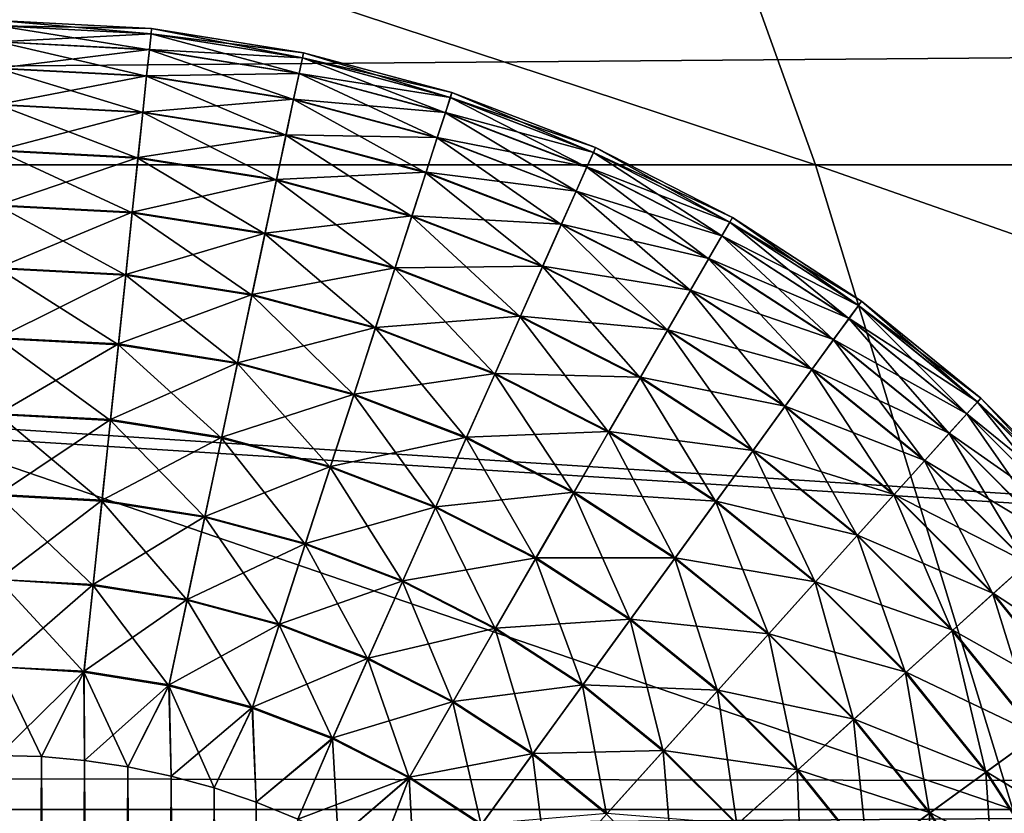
# Model space of a CAD drawing. Header units: metres. Extents: x -24 to 236, y -24 to 24.
# Tile 303 of 316: x 215.548 to 216.219, y 2.711 to 3.251. Entities that reach past the tile are written whole.
import ezdxf

# ---------------------------------------------------------------- set-up
doc = ezdxf.new("R2010")
doc.units = ezdxf.units.M
doc.layers.add('solid_10392024', color=7, linetype='CONTINUOUS')

msp = doc.modelspace()

# ---------------------------------------------------------------- linework, layer by layer
at = {"layer": 'solid_10392024'}
for points in [[(219.492065, 3.251203, 259.385284), (212.14209, 3.191444, 288.769714), (212.306595, 3.607058, 288.810944)], [(216.090012, 3.15177, 325.91568), (215.935654, 3.581986, 325.836212), (214.788452, 3.58199, 328.013)], [(214.941391, 3.151773, 328.095154), (216.090012, 3.15177, 325.91568), (214.788452, 3.58199, 328.013)], [(217.204834, 3.151773, 323.708282), (217.049133, 3.581991, 323.6315), (215.935654, 3.581986, 325.836212)], [(216.090012, 3.15177, 325.91568), (217.204834, 3.151773, 323.708282), (215.935654, 3.581986, 325.836212)], [(219.492065, 3.251203, 259.385284), (219.313278, 2.728342, 259.340698), (212.14209, 3.191444, 288.769714)], [(215.638138, 3.244522, 44.450001), (215.5336, 3.25, 33.450001), (215.5336, 3.25, 44.450001)], [(215.638138, 3.244522, 44.450001), (215.638138, 3.244522, 33.450001), (215.5336, 3.25, 33.450001)], [(215.5336, 3.246434, 33.390392), (215.5336, 3.25, 33.450001), (215.638138, 3.244522, 33.450001)], [(215.637756, 3.240896, 44.510269), (215.638138, 3.244522, 44.450001), (215.5336, 3.25, 44.450001)], [(215.637756, 3.240896, 44.510269), (215.5336, 3.25, 44.450001), (215.5336, 3.246354, 44.510269)], [(215.5336, 3.246434, 33.390392), (215.638138, 3.244522, 33.450001), (215.637756, 3.240976, 33.390392)], [(215.5336, 3.246434, 33.390392), (215.637756, 3.240976, 33.390392), (215.5336, 3.235615, 33.330929)], [(215.636612, 3.230058, 44.569717), (215.5336, 3.246354, 44.510269), (215.5336, 3.235456, 44.569717)], [(215.637756, 3.240896, 44.510269), (215.5336, 3.246354, 44.510269), (215.636612, 3.230058, 44.569717)], [(215.637756, 3.240976, 33.390392), (215.638138, 3.244522, 33.450001), (215.741516, 3.228148, 33.450001)], [(215.740753, 3.224582, 44.510269), (215.638138, 3.244522, 44.450001), (215.637756, 3.240896, 44.510269)], [(215.741516, 3.228148, 44.450001), (215.741516, 3.228148, 33.450001), (215.638138, 3.244522, 33.450001)], [(215.638138, 3.244522, 44.450001), (215.741516, 3.228148, 44.450001), (215.638138, 3.244522, 33.450001)], [(215.740753, 3.224582, 44.510269), (215.741516, 3.228148, 44.450001), (215.638138, 3.244522, 44.450001)], [(215.637756, 3.240976, 33.390392), (215.636627, 3.230216, 33.330929), (215.5336, 3.235615, 33.330929)], [(215.637756, 3.240896, 44.510269), (215.636612, 3.230058, 44.569717), (215.738495, 3.213922, 44.569717)], [(215.637756, 3.240976, 33.390392), (215.740768, 3.22466, 33.390392), (215.636627, 3.230216, 33.330929)], [(215.637756, 3.240976, 33.390392), (215.741516, 3.228148, 33.450001), (215.740768, 3.22466, 33.390392)], [(215.740753, 3.224582, 44.510269), (215.637756, 3.240896, 44.510269), (215.738495, 3.213922, 44.569717)], [(215.5336, 3.235615, 33.330929), (215.636627, 3.230216, 33.330929), (215.5336, 3.217701, 33.273205)], [(215.634735, 3.212165, 44.627415), (215.5336, 3.235456, 44.569717), (215.5336, 3.217465, 44.627415)], [(215.636612, 3.230058, 44.569717), (215.5336, 3.235456, 44.569717), (215.634735, 3.212165, 44.627415)], [(215.636627, 3.230216, 33.330929), (215.63475, 3.212399, 33.273205), (215.5336, 3.217701, 33.273205)], [(215.636612, 3.230058, 44.569717), (215.634735, 3.212165, 44.627415), (215.734756, 3.196324, 44.627415)], [(215.636627, 3.230216, 33.330929), (215.738525, 3.214077, 33.330929), (215.63475, 3.212399, 33.273205)], [(215.738495, 3.213922, 44.569717), (215.636612, 3.230058, 44.569717), (215.734756, 3.196324, 44.627415)], [(215.740768, 3.22466, 33.390392), (215.738525, 3.214077, 33.330929), (215.636627, 3.230216, 33.330929)], [(215.740753, 3.224582, 44.510269), (215.738495, 3.213922, 44.569717), (215.83812, 3.187225, 44.569717)], [(215.740768, 3.22466, 33.390392), (215.841522, 3.197665, 33.390392), (215.738525, 3.214077, 33.330929)], [(215.841492, 3.197589, 44.510269), (215.741516, 3.228148, 44.450001), (215.740753, 3.224582, 44.510269)], [(215.841492, 3.197589, 44.510269), (215.740753, 3.224582, 44.510269), (215.83812, 3.187225, 44.569717)], [(215.740768, 3.22466, 33.390392), (215.741516, 3.228148, 33.450001), (215.842621, 3.201056, 33.450001)], [(215.740768, 3.22466, 33.390392), (215.842621, 3.201056, 33.450001), (215.841522, 3.197665, 33.390392)], [(215.842621, 3.201056, 44.450001), (215.842621, 3.201056, 33.450001), (215.741516, 3.228148, 33.450001)], [(215.741516, 3.228148, 44.450001), (215.842621, 3.201056, 44.450001), (215.741516, 3.228148, 33.450001)], [(215.841492, 3.197589, 44.510269), (215.842621, 3.201056, 44.450001), (215.741516, 3.228148, 44.450001)], [(215.5336, 3.217701, 33.273205), (215.63475, 3.212399, 33.273205), (215.5336, 3.192952, 33.218067)], [(215.632141, 3.18748, 44.682522), (215.5336, 3.217465, 44.627415), (215.5336, 3.192644, 44.682522)], [(215.634735, 3.212165, 44.627415), (215.5336, 3.217465, 44.627415), (215.632141, 3.18748, 44.682522)], [(215.63475, 3.212399, 33.273205), (215.632172, 3.187787, 33.218067), (215.5336, 3.192952, 33.218067)], [(215.634735, 3.212165, 44.627415), (215.632141, 3.18748, 44.682522), (215.729584, 3.172045, 44.682522)], [(215.63475, 3.212399, 33.273205), (215.734802, 3.196554, 33.273205), (215.632172, 3.187787, 33.218067)], [(215.734756, 3.196324, 44.627415), (215.634735, 3.212165, 44.627415), (215.729584, 3.172045, 44.682522)], [(215.738525, 3.214077, 33.330929), (215.734802, 3.196554, 33.273205), (215.63475, 3.212399, 33.273205)], [(215.738495, 3.213922, 44.569717), (215.734756, 3.196324, 44.627415), (215.832565, 3.170114, 44.627415)], [(215.738525, 3.214077, 33.330929), (215.838181, 3.187376, 33.330929), (215.734802, 3.196554, 33.273205)], [(215.83812, 3.187225, 44.569717), (215.738495, 3.213922, 44.569717), (215.832565, 3.170114, 44.627415)], [(215.841522, 3.197665, 33.390392), (215.838181, 3.187376, 33.330929), (215.738525, 3.214077, 33.330929)], [(215.841492, 3.197589, 44.510269), (215.83812, 3.187225, 44.569717), (215.934418, 3.150259, 44.569717)], [(215.841522, 3.197665, 33.390392), (215.938889, 3.160288, 33.390392), (215.838181, 3.187376, 33.330929)], [(215.938858, 3.160215, 44.510269), (215.842621, 3.201056, 44.450001), (215.841492, 3.197589, 44.510269)], [(215.938858, 3.160215, 44.510269), (215.841492, 3.197589, 44.510269), (215.934418, 3.150259, 44.569717)], [(215.841522, 3.197665, 33.390392), (215.842621, 3.201056, 33.450001), (215.940338, 3.163545, 33.450001)], [(215.841522, 3.197665, 33.390392), (215.940338, 3.163545, 33.450001), (215.938889, 3.160288, 33.390392)], [(215.940338, 3.163545, 44.450001), (215.940338, 3.163545, 33.450001), (215.842621, 3.201056, 33.450001)], [(215.842621, 3.201056, 44.450001), (215.940338, 3.163545, 44.450001), (215.842621, 3.201056, 33.450001)], [(215.938858, 3.160215, 44.510269), (215.940338, 3.163545, 44.450001), (215.842621, 3.201056, 44.450001)], [(219.313278, 2.728342, 259.340698), (212.136932, 3.177371, 288.768402), (212.14209, 3.191444, 288.769714)], [(215.5336, 3.192952, 33.218067), (215.632172, 3.187787, 33.218067), (215.5336, 3.161732, 33.166317)], [(215.62886, 3.156362, 44.73423), (215.5336, 3.192644, 44.682522), (215.5336, 3.161355, 44.73423)], [(215.632141, 3.18748, 44.682522), (215.5336, 3.192644, 44.682522), (215.62886, 3.156362, 44.73423)], [(215.734802, 3.196554, 33.273205), (215.72966, 3.172347, 33.218067), (215.632172, 3.187787, 33.218067)], [(215.734756, 3.196324, 44.627415), (215.729584, 3.172045, 44.682522), (215.82489, 3.146508, 44.682522)], [(215.734802, 3.196554, 33.273205), (215.832642, 3.170338, 33.273205), (215.72966, 3.172347, 33.218067)], [(215.832565, 3.170114, 44.627415), (215.734756, 3.196324, 44.627415), (215.82489, 3.146508, 44.682522)], [(215.838181, 3.187376, 33.330929), (215.832642, 3.170338, 33.273205), (215.734802, 3.196554, 33.273205)], [(215.632172, 3.187787, 33.218067), (215.628906, 3.156738, 33.166317), (215.5336, 3.161732, 33.166317)], [(215.632141, 3.18748, 44.682522), (215.62886, 3.156362, 44.73423), (215.723083, 3.141439, 44.73423)], [(215.632172, 3.187787, 33.218067), (215.72966, 3.172347, 33.218067), (215.628906, 3.156738, 33.166317)], [(215.729584, 3.172045, 44.682522), (215.632141, 3.18748, 44.682522), (215.723083, 3.141439, 44.73423)], [(215.83812, 3.187225, 44.569717), (215.832565, 3.170114, 44.627415), (215.927109, 3.133823, 44.627415)], [(215.838181, 3.187376, 33.330929), (215.934494, 3.150404, 33.330929), (215.832642, 3.170338, 33.273205)], [(215.934418, 3.150259, 44.569717), (215.83812, 3.187225, 44.569717), (215.927109, 3.133823, 44.627415)], [(215.938889, 3.160288, 33.390392), (215.934494, 3.150404, 33.330929), (215.838181, 3.187376, 33.330929)], [(219.313278, 2.728342, 259.340698), (211.988953, 2.739241, 288.731323), (212.136932, 3.177371, 288.768402)], [(215.72966, 3.172347, 33.218067), (215.72316, 3.141809, 33.166317), (215.628906, 3.156738, 33.166317)], [(215.729584, 3.172045, 44.682522), (215.723083, 3.141439, 44.73423), (215.815231, 3.11675, 44.73423)], [(215.72966, 3.172347, 33.218067), (215.824997, 3.146801, 33.218067), (215.72316, 3.141809, 33.166317)], [(215.82489, 3.146508, 44.682522), (215.729584, 3.172045, 44.682522), (215.815231, 3.11675, 44.73423)], [(215.832642, 3.170338, 33.273205), (215.824997, 3.146801, 33.218067), (215.72966, 3.172347, 33.218067)], [(215.832642, 3.170338, 33.273205), (215.9272, 3.134038, 33.273205), (215.824997, 3.146801, 33.218067)], [(215.934494, 3.150404, 33.330929), (215.9272, 3.134038, 33.273205), (215.832642, 3.170338, 33.273205)], [(215.832565, 3.170114, 44.627415), (215.82489, 3.146508, 44.682522), (215.917007, 3.111148, 44.682522)], [(215.927109, 3.133823, 44.627415), (215.832565, 3.170114, 44.627415), (215.917007, 3.111148, 44.682522)], [(215.5336, 3.161732, 33.166317), (215.628906, 3.156738, 33.166317), (215.5336, 3.124496, 33.11871)], [(215.624969, 3.119267, 44.781788), (215.5336, 3.161355, 44.73423), (215.5336, 3.124055, 44.781788)], [(215.62886, 3.156362, 44.73423), (215.5336, 3.161355, 44.73423), (215.624969, 3.119267, 44.781788)], [(215.938858, 3.160215, 44.510269), (215.934418, 3.150259, 44.569717), (216.026337, 3.10343, 44.569717)], [(215.938889, 3.160288, 33.390392), (216.031815, 3.112937, 33.390392), (215.934494, 3.150404, 33.330929)], [(216.031784, 3.112868, 44.510269), (215.940338, 3.163545, 44.450001), (215.938858, 3.160215, 44.510269)], [(216.031784, 3.112868, 44.510269), (215.938858, 3.160215, 44.510269), (216.026337, 3.10343, 44.569717)], [(215.938889, 3.160288, 33.390392), (215.940338, 3.163545, 33.450001), (216.0336, 3.116025, 33.450001)], [(215.938889, 3.160288, 33.390392), (216.0336, 3.116025, 33.450001), (216.031815, 3.112937, 33.390392)], [(216.0336, 3.116025, 44.450001), (216.0336, 3.116025, 33.450001), (215.940338, 3.163545, 33.450001)], [(215.940338, 3.163545, 44.450001), (216.0336, 3.116025, 44.450001), (215.940338, 3.163545, 33.450001)], [(216.031784, 3.112868, 44.510269), (216.0336, 3.116025, 44.450001), (215.940338, 3.163545, 44.450001)], [(216.224442, 2.713179, 325.984894), (216.090012, 3.15177, 325.91568), (214.941391, 3.151773, 328.095154)], [(215.074615, 2.713182, 328.166687), (216.224442, 2.713179, 325.984894), (214.941391, 3.151773, 328.095154)], [(215.628906, 3.156738, 33.166317), (215.625015, 3.119705, 33.11871), (215.5336, 3.124496, 33.11871)], [(215.62886, 3.156362, 44.73423), (215.624969, 3.119267, 44.781788), (215.715332, 3.104955, 44.781788)], [(215.628906, 3.156738, 33.166317), (215.72316, 3.141809, 33.166317), (215.625015, 3.119705, 33.11871)], [(215.723083, 3.141439, 44.73423), (215.62886, 3.156362, 44.73423), (215.715332, 3.104955, 44.781788)], [(215.934418, 3.150259, 44.569717), (215.927109, 3.133823, 44.627415), (216.017334, 3.087849, 44.627415)], [(215.934494, 3.150404, 33.330929), (216.026413, 3.103568, 33.330929), (215.9272, 3.134038, 33.273205)], [(216.026337, 3.10343, 44.569717), (215.934418, 3.150259, 44.569717), (216.017334, 3.087849, 44.627415)], [(216.031815, 3.112937, 33.390392), (216.026413, 3.103568, 33.330929), (215.934494, 3.150404, 33.330929)], [(217.340454, 2.713182, 323.775146), (217.204834, 3.151773, 323.708282), (216.090012, 3.15177, 325.91568)], [(216.224442, 2.713179, 325.984894), (217.340454, 2.713182, 323.775146), (216.090012, 3.15177, 325.91568)], [(215.824997, 3.146801, 33.218067), (215.815338, 3.117109, 33.166317), (215.72316, 3.141809, 33.166317)], [(215.82489, 3.146508, 44.682522), (215.815231, 3.11675, 44.73423), (215.904282, 3.082564, 44.73423)], [(215.824997, 3.146801, 33.218067), (215.91713, 3.11143, 33.218067), (215.815338, 3.117109, 33.166317)], [(215.917007, 3.111148, 44.682522), (215.82489, 3.146508, 44.682522), (215.904282, 3.082564, 44.73423)], [(215.9272, 3.134038, 33.273205), (215.91713, 3.11143, 33.218067), (215.824997, 3.146801, 33.218067)], [(215.72316, 3.141809, 33.166317), (215.715424, 3.105386, 33.11871), (215.625015, 3.119705, 33.11871)], [(215.723083, 3.141439, 44.73423), (215.715332, 3.104955, 44.781788), (215.803696, 3.081276, 44.781788)], [(215.72316, 3.141809, 33.166317), (215.815338, 3.117109, 33.166317), (215.715424, 3.105386, 33.11871)], [(215.815231, 3.11675, 44.73423), (215.723083, 3.141439, 44.73423), (215.803696, 3.081276, 44.781788)], [(215.927109, 3.133823, 44.627415), (215.917007, 3.111148, 44.682522), (216.004929, 3.066353, 44.682522)], [(215.9272, 3.134038, 33.273205), (216.017456, 3.088053, 33.273205), (215.91713, 3.11143, 33.218067)], [(216.017334, 3.087849, 44.627415), (215.927109, 3.133823, 44.627415), (216.004929, 3.066353, 44.682522)], [(216.026413, 3.103568, 33.330929), (216.017456, 3.088053, 33.273205), (215.9272, 3.134038, 33.273205)], [(215.5336, 3.124496, 33.11871), (215.625015, 3.119705, 33.11871), (215.5336, 3.081787, 33.075947)], [(215.620499, 3.076736, 44.824497), (215.5336, 3.124055, 44.781788), (215.5336, 3.08129, 44.824497)], [(215.624969, 3.119267, 44.781788), (215.5336, 3.124055, 44.781788), (215.620499, 3.076736, 44.824497)], [(215.625015, 3.119705, 33.11871), (215.620544, 3.077231, 33.075947), (215.5336, 3.081787, 33.075947)], [(215.624969, 3.119267, 44.781788), (215.620499, 3.076736, 44.824497), (215.706436, 3.063124, 44.824497)], [(215.625015, 3.119705, 33.11871), (215.715424, 3.105386, 33.11871), (215.620544, 3.077231, 33.075947)], [(215.715332, 3.104955, 44.781788), (215.624969, 3.119267, 44.781788), (215.706436, 3.063124, 44.824497)], [(215.815338, 3.117109, 33.166317), (215.803833, 3.081695, 33.11871), (215.715424, 3.105386, 33.11871)], [(215.815231, 3.11675, 44.73423), (215.803696, 3.081276, 44.781788), (215.889114, 3.048489, 44.781788)], [(215.815338, 3.117109, 33.166317), (215.904434, 3.082909, 33.166317), (215.803833, 3.081695, 33.11871)], [(215.904282, 3.082564, 44.73423), (215.815231, 3.11675, 44.73423), (215.889114, 3.048489, 44.781788)], [(215.91713, 3.11143, 33.218067), (215.904434, 3.082909, 33.166317), (215.815338, 3.117109, 33.166317)], [(215.917007, 3.111148, 44.682522), (215.904282, 3.082564, 44.73423), (215.989273, 3.039256, 44.73423)], [(215.91713, 3.11143, 33.218067), (216.005081, 3.066621, 33.218067), (215.904434, 3.082909, 33.166317)], [(216.004929, 3.066353, 44.682522), (215.917007, 3.111148, 44.682522), (215.989273, 3.039256, 44.73423)], [(216.017456, 3.088053, 33.273205), (216.005081, 3.066621, 33.218067), (215.91713, 3.11143, 33.218067)], [(216.031784, 3.112868, 44.510269), (216.026337, 3.10343, 44.569717), (216.112839, 3.047251, 44.569717)], [(216.031815, 3.112937, 33.390392), (216.119293, 3.056132, 33.390392), (216.026413, 3.103568, 33.330929)], [(216.119247, 3.056068, 44.510269), (216.0336, 3.116025, 44.450001), (216.031784, 3.112868, 44.510269)], [(216.119247, 3.056068, 44.510269), (216.031784, 3.112868, 44.510269), (216.112839, 3.047251, 44.569717)], [(216.031815, 3.112937, 33.390392), (216.0336, 3.116025, 33.450001), (216.121384, 3.059017, 33.450001)], [(216.031815, 3.112937, 33.390392), (216.121384, 3.059017, 33.450001), (216.119293, 3.056132, 33.390392)], [(216.121384, 3.059017, 44.450001), (216.121384, 3.059017, 33.450001), (216.0336, 3.116025, 33.450001)], [(216.0336, 3.116025, 44.450001), (216.121384, 3.059017, 44.450001), (216.0336, 3.116025, 33.450001)], [(216.119247, 3.056068, 44.510269), (216.121384, 3.059017, 44.450001), (216.0336, 3.116025, 44.450001)], [(215.715424, 3.105386, 33.11871), (215.706543, 3.063611, 33.075947), (215.620544, 3.077231, 33.075947)], [(215.715332, 3.104955, 44.781788), (215.706436, 3.063124, 44.824497), (215.790482, 3.040604, 44.824497)], [(215.715424, 3.105386, 33.11871), (215.803833, 3.081695, 33.11871), (215.706543, 3.063611, 33.075947)], [(215.803696, 3.081276, 44.781788), (215.715332, 3.104955, 44.781788), (215.790482, 3.040604, 44.824497)], [(216.026337, 3.10343, 44.569717), (216.017334, 3.087849, 44.627415), (216.102264, 3.032696, 44.627415)], [(216.026413, 3.103568, 33.330929), (216.11293, 3.047379, 33.330929), (216.017456, 3.088053, 33.273205)], [(216.112839, 3.047251, 44.569717), (216.026337, 3.10343, 44.569717), (216.102264, 3.032696, 44.627415)], [(216.119293, 3.056132, 33.390392), (216.11293, 3.047379, 33.330929), (216.026413, 3.103568, 33.330929)], [(216.017334, 3.087849, 44.627415), (216.004929, 3.066353, 44.682522), (216.087677, 3.012615, 44.682522)], [(216.017456, 3.088053, 33.273205), (216.102402, 3.032886, 33.273205), (216.005081, 3.066621, 33.218067)], [(216.102264, 3.032696, 44.627415), (216.017334, 3.087849, 44.627415), (216.087677, 3.012615, 44.682522)], [(216.11293, 3.047379, 33.330929), (216.102402, 3.032886, 33.273205), (216.017456, 3.088053, 33.273205)], [(215.5336, 3.081787, 33.075947), (215.620544, 3.077231, 33.075947), (215.5336, 3.034231, 33.038647)], [(215.615524, 3.029391, 44.861732), (215.5336, 3.08129, 44.824497), (215.5336, 3.033684, 44.861732)], [(215.620499, 3.076736, 44.824497), (215.5336, 3.08129, 44.824497), (215.615524, 3.029391, 44.861732)], [(215.620544, 3.077231, 33.075947), (215.61557, 3.029935, 33.038647), (215.5336, 3.034231, 33.038647)], [(215.620499, 3.076736, 44.824497), (215.615524, 3.029391, 44.861732), (215.696533, 3.016559, 44.861732)], [(215.620544, 3.077231, 33.075947), (215.706543, 3.063611, 33.075947), (215.61557, 3.029935, 33.038647)], [(215.706436, 3.063124, 44.824497), (215.620499, 3.076736, 44.824497), (215.696533, 3.016559, 44.861732)], [(215.803833, 3.081695, 33.11871), (215.790634, 3.041077, 33.075947), (215.706543, 3.063611, 33.075947)], [(215.803696, 3.081276, 44.781788), (215.790482, 3.040604, 44.824497), (215.871719, 3.009421, 44.824497)], [(215.803833, 3.081695, 33.11871), (215.889297, 3.048892, 33.11871), (215.790634, 3.041077, 33.075947)], [(215.889114, 3.048489, 44.781788), (215.803696, 3.081276, 44.781788), (215.871719, 3.009421, 44.824497)], [(215.904434, 3.082909, 33.166317), (215.889297, 3.048892, 33.11871), (215.803833, 3.081695, 33.11871)], [(215.904282, 3.082564, 44.73423), (215.889114, 3.048489, 44.781788), (215.970627, 3.006954, 44.781788)], [(215.904434, 3.082909, 33.166317), (215.989471, 3.039583, 33.166317), (215.889297, 3.048892, 33.11871)], [(215.989273, 3.039256, 44.73423), (215.904282, 3.082564, 44.73423), (215.970627, 3.006954, 44.781788)], [(216.005081, 3.066621, 33.218067), (215.989471, 3.039583, 33.166317), (215.904434, 3.082909, 33.166317)], [(215.706543, 3.063611, 33.075947), (215.696655, 3.017094, 33.038647), (215.61557, 3.029935, 33.038647)], [(215.706436, 3.063124, 44.824497), (215.696533, 3.016559, 44.861732), (215.775772, 2.995328, 44.861732)], [(215.706543, 3.063611, 33.075947), (215.790634, 3.041077, 33.075947), (215.696655, 3.017094, 33.038647)], [(215.790482, 3.040604, 44.824497), (215.706436, 3.063124, 44.824497), (215.775772, 2.995328, 44.861732)], [(216.004929, 3.066353, 44.682522), (215.989273, 3.039256, 44.73423), (216.06929, 2.987301, 44.73423)], [(216.005081, 3.066621, 33.218067), (216.08786, 3.012865, 33.218067), (215.989471, 3.039583, 33.166317)], [(216.087677, 3.012615, 44.682522), (216.004929, 3.066353, 44.682522), (216.06929, 2.987301, 44.73423)], [(216.102402, 3.032886, 33.273205), (216.08786, 3.012865, 33.218067), (216.005081, 3.066621, 33.218067)], [(216.200287, 2.990436, 44.510269), (216.121384, 3.059017, 44.450001), (216.119247, 3.056068, 44.510269)], [(216.119293, 3.056132, 33.390392), (216.121384, 3.059017, 33.450001), (216.202728, 2.993145, 33.450001)], [(216.202728, 2.993145, 44.450001), (216.202728, 2.993145, 33.450001), (216.121384, 3.059017, 33.450001)], [(216.121384, 3.059017, 44.450001), (216.202728, 2.993145, 44.450001), (216.121384, 3.059017, 33.450001)], [(216.200287, 2.990436, 44.510269), (216.202728, 2.993145, 44.450001), (216.121384, 3.059017, 44.450001)], [(216.119247, 3.056068, 44.510269), (216.112839, 3.047251, 44.569717), (216.193008, 2.982337, 44.569717)], [(216.119293, 3.056132, 33.390392), (216.200348, 2.990495, 33.390392), (216.11293, 3.047379, 33.330929)], [(216.200287, 2.990436, 44.510269), (216.119247, 3.056068, 44.510269), (216.193008, 2.982337, 44.569717)], [(216.119293, 3.056132, 33.390392), (216.202728, 2.993145, 33.450001), (216.200348, 2.990495, 33.390392)], [(215.889297, 3.048892, 33.11871), (215.871918, 3.009876, 33.075947), (215.790634, 3.041077, 33.075947)], [(215.889114, 3.048489, 44.781788), (215.871719, 3.009421, 44.824497), (215.949249, 2.969918, 44.824497)], [(215.889297, 3.048892, 33.11871), (215.970856, 3.007335, 33.11871), (215.871918, 3.009876, 33.075947)], [(215.970627, 3.006954, 44.781788), (215.889114, 3.048489, 44.781788), (215.949249, 2.969918, 44.824497)], [(215.989471, 3.039583, 33.166317), (215.970856, 3.007335, 33.11871), (215.889297, 3.048892, 33.11871)], [(216.112839, 3.047251, 44.569717), (216.102264, 3.032696, 44.627415), (216.180969, 2.968967, 44.627415)], [(216.11293, 3.047379, 33.330929), (216.1931, 2.982455, 33.330929), (216.102402, 3.032886, 33.273205)], [(216.193008, 2.982337, 44.569717), (216.112839, 3.047251, 44.569717), (216.180969, 2.968967, 44.627415)], [(216.200348, 2.990495, 33.390392), (216.1931, 2.982455, 33.330929), (216.11293, 3.047379, 33.330929)], [(215.790634, 3.041077, 33.075947), (215.77594, 2.995848, 33.038647), (215.696655, 3.017094, 33.038647)], [(215.790482, 3.040604, 44.824497), (215.775772, 2.995328, 44.861732), (215.852356, 2.965931, 44.861732)], [(215.790634, 3.041077, 33.075947), (215.871918, 3.009876, 33.075947), (215.77594, 2.995848, 33.038647)], [(215.871719, 3.009421, 44.824497), (215.790482, 3.040604, 44.824497), (215.852356, 2.965931, 44.861732)], [(215.989273, 3.039256, 44.73423), (215.970627, 3.006954, 44.781788), (216.047363, 2.957125, 44.781788)], [(215.989471, 3.039583, 33.166317), (216.069504, 2.987607, 33.166317), (215.970856, 3.007335, 33.11871)], [(216.06929, 2.987301, 44.73423), (215.989273, 3.039256, 44.73423), (216.047363, 2.957125, 44.781788)], [(216.08786, 3.012865, 33.218067), (216.069504, 2.987607, 33.166317), (215.989471, 3.039583, 33.166317)], [(215.5336, 3.034231, 33.038647), (215.61557, 3.029935, 33.038647), (215.5336, 2.982522, 33.007355)], [(215.610107, 2.977924, 44.892952), (215.5336, 3.033684, 44.861732), (215.5336, 2.981934, 44.892952)], [(215.615524, 3.029391, 44.861732), (215.5336, 3.033684, 44.861732), (215.610107, 2.977924, 44.892952)], [(215.61557, 3.029935, 33.038647), (215.610168, 2.978509, 33.007355), (215.5336, 2.982522, 33.007355)], [(215.61557, 3.029935, 33.038647), (215.696655, 3.017094, 33.038647), (215.610168, 2.978509, 33.007355)], [(216.102264, 3.032696, 44.627415), (216.087677, 3.012615, 44.682522), (216.164352, 2.950521, 44.682522)], [(216.102402, 3.032886, 33.273205), (216.181122, 2.969142, 33.273205), (216.08786, 3.012865, 33.218067)], [(216.180969, 2.968967, 44.627415), (216.102264, 3.032696, 44.627415), (216.164352, 2.950521, 44.682522)], [(216.1931, 2.982455, 33.330929), (216.181122, 2.969142, 33.273205), (216.102402, 3.032886, 33.273205)], [(215.615524, 3.029391, 44.861732), (215.610107, 2.977924, 44.892952), (215.685776, 2.965939, 44.892952)], [(215.696533, 3.016559, 44.861732), (215.615524, 3.029391, 44.861732), (215.685776, 2.965939, 44.892952)], [(215.696655, 3.017094, 33.038647), (215.685898, 2.966515, 33.007355), (215.610168, 2.978509, 33.007355)], [(215.696533, 3.016559, 44.861732), (215.685776, 2.965939, 44.892952), (215.759781, 2.94611, 44.892952)], [(215.696655, 3.017094, 33.038647), (215.77594, 2.995848, 33.038647), (215.685898, 2.966515, 33.007355)], [(215.775772, 2.995328, 44.861732), (215.696533, 3.016559, 44.861732), (215.759781, 2.94611, 44.892952)], [(215.871918, 3.009876, 33.075947), (215.852585, 2.966431, 33.038647), (215.77594, 2.995848, 33.038647)], [(215.871918, 3.009876, 33.075947), (215.949493, 2.970349, 33.075947), (215.852585, 2.966431, 33.038647)], [(215.970856, 3.007335, 33.11871), (215.949493, 2.970349, 33.075947), (215.871918, 3.009876, 33.075947)], [(216.087677, 3.012615, 44.682522), (216.06929, 2.987301, 44.73423), (216.143417, 2.927269, 44.73423)], [(216.08786, 3.012865, 33.218067), (216.164566, 2.95075, 33.218067), (216.069504, 2.987607, 33.166317)], [(216.164352, 2.950521, 44.682522), (216.087677, 3.012615, 44.682522), (216.143417, 2.927269, 44.73423)], [(216.181122, 2.969142, 33.273205), (216.164566, 2.95075, 33.218067), (216.08786, 3.012865, 33.218067)], [(215.871719, 3.009421, 44.824497), (215.852356, 2.965931, 44.861732), (215.925446, 2.92869, 44.861732)], [(215.949249, 2.969918, 44.824497), (215.871719, 3.009421, 44.824497), (215.925446, 2.92869, 44.861732)], [(215.970627, 3.006954, 44.781788), (215.949249, 2.969918, 44.824497), (216.022217, 2.922528, 44.824497)], [(215.970856, 3.007335, 33.11871), (216.047623, 2.957482, 33.11871), (215.949493, 2.970349, 33.075947)], [(216.047363, 2.957125, 44.781788), (215.970627, 3.006954, 44.781788), (216.022217, 2.922528, 44.824497)], [(216.069504, 2.987607, 33.166317), (216.047623, 2.957482, 33.11871), (215.970856, 3.007335, 33.11871)], [(215.77594, 2.995848, 33.038647), (215.759964, 2.94667, 33.007355), (215.685898, 2.966515, 33.007355)], [(215.775772, 2.995328, 44.861732), (215.759781, 2.94611, 44.892952), (215.831299, 2.918654, 44.892952)], [(215.77594, 2.995848, 33.038647), (215.852585, 2.966431, 33.038647), (215.759964, 2.94667, 33.007355)], [(215.852356, 2.965931, 44.861732), (215.775772, 2.995328, 44.861732), (215.831299, 2.918654, 44.892952)], [(216.200287, 2.990436, 44.510269), (216.193008, 2.982337, 44.569717), (216.265945, 2.909399, 44.569717)], [(216.200348, 2.990495, 33.390392), (216.274094, 2.916744, 33.390392), (216.1931, 2.982455, 33.330929)], [(216.274033, 2.916691, 44.510269), (216.202728, 2.993145, 44.450001), (216.200287, 2.990436, 44.510269)], [(216.274033, 2.916691, 44.510269), (216.200287, 2.990436, 44.510269), (216.265945, 2.909399, 44.569717)], [(216.200348, 2.990495, 33.390392), (216.202728, 2.993145, 33.450001), (216.276749, 2.919131, 33.450001)], [(216.200348, 2.990495, 33.390392), (216.276749, 2.919131, 33.450001), (216.274094, 2.916744, 33.390392)], [(216.276749, 2.919131, 44.450001), (216.276749, 2.919131, 33.450001), (216.202728, 2.993145, 33.450001)], [(216.202728, 2.993145, 44.450001), (216.276749, 2.919131, 44.450001), (216.202728, 2.993145, 33.450001)], [(216.274033, 2.916691, 44.510269), (216.276749, 2.919131, 44.450001), (216.202728, 2.993145, 44.450001)], [(216.06929, 2.987301, 44.73423), (216.047363, 2.957125, 44.781788), (216.118454, 2.899549, 44.781788)], [(216.069504, 2.987607, 33.166317), (216.143677, 2.927549, 33.166317), (216.047623, 2.957482, 33.11871)], [(216.143417, 2.927269, 44.73423), (216.06929, 2.987301, 44.73423), (216.118454, 2.899549, 44.781788)], [(216.164566, 2.95075, 33.218067), (216.143677, 2.927549, 33.166317), (216.069504, 2.987607, 33.166317)], [(215.5336, 2.982522, 33.007355), (215.610168, 2.978509, 33.007355), (215.5336, 2.927415, 32.982536)], [(215.60434, 2.923086, 44.917702), (215.5336, 2.981934, 44.892952), (215.5336, 2.926794, 44.917702)], [(215.610107, 2.977924, 44.892952), (215.5336, 2.981934, 44.892952), (215.60434, 2.923086, 44.917702)], [(215.610168, 2.978509, 33.007355), (215.604416, 2.923704, 32.982536), (215.5336, 2.927415, 32.982536)], [(215.610107, 2.977924, 44.892952), (215.60434, 2.923086, 44.917702), (215.674316, 2.912004, 44.917702)], [(215.610168, 2.978509, 33.007355), (215.685898, 2.966515, 33.007355), (215.604416, 2.923704, 32.982536)], [(215.685776, 2.965939, 44.892952), (215.610107, 2.977924, 44.892952), (215.674316, 2.912004, 44.917702)], [(216.193008, 2.982337, 44.569717), (216.180969, 2.968967, 44.627415), (216.252563, 2.897361, 44.627415)], [(216.1931, 2.982455, 33.330929), (216.266052, 2.909505, 33.330929), (216.181122, 2.969142, 33.273205)], [(216.265945, 2.909399, 44.569717), (216.193008, 2.982337, 44.569717), (216.252563, 2.897361, 44.627415)], [(216.274094, 2.916744, 33.390392), (216.266052, 2.909505, 33.330929), (216.1931, 2.982455, 33.330929)], [(215.949493, 2.970349, 33.075947), (215.92572, 2.929164, 33.038647), (215.852585, 2.966431, 33.038647)], [(215.949249, 2.969918, 44.824497), (215.925446, 2.92869, 44.861732), (215.994247, 2.884014, 44.861732)], [(215.949493, 2.970349, 33.075947), (216.022522, 2.92293, 33.075947), (215.92572, 2.929164, 33.038647)], [(216.022217, 2.922528, 44.824497), (215.949249, 2.969918, 44.824497), (215.994247, 2.884014, 44.861732)], [(216.047623, 2.957482, 33.11871), (216.022522, 2.92293, 33.075947), (215.949493, 2.970349, 33.075947)], [(215.685898, 2.966515, 33.007355), (215.674438, 2.912612, 32.982536), (215.604416, 2.923704, 32.982536)], [(215.685776, 2.965939, 44.892952), (215.674316, 2.912004, 44.917702), (215.742737, 2.893669, 44.917702)], [(215.685898, 2.966515, 33.007355), (215.759964, 2.94667, 33.007355), (215.674438, 2.912612, 32.982536)], [(215.759781, 2.94611, 44.892952), (215.685776, 2.965939, 44.892952), (215.742737, 2.893669, 44.917702)], [(215.852585, 2.966431, 33.038647), (215.831543, 2.919192, 33.007355), (215.759964, 2.94667, 33.007355)], [(215.852356, 2.965931, 44.861732), (215.831299, 2.918654, 44.892952), (215.899567, 2.883873, 44.892952)], [(215.852585, 2.966431, 33.038647), (215.92572, 2.929164, 33.038647), (215.831543, 2.919192, 33.007355)], [(215.925446, 2.92869, 44.861732), (215.852356, 2.965931, 44.861732), (215.899567, 2.883873, 44.892952)], [(216.180969, 2.968967, 44.627415), (216.164352, 2.950521, 44.682522), (216.234116, 2.880752, 44.682522)], [(216.181122, 2.969142, 33.273205), (216.252747, 2.897518, 33.273205), (216.164566, 2.95075, 33.218067)], [(216.252563, 2.897361, 44.627415), (216.180969, 2.968967, 44.627415), (216.234116, 2.880752, 44.682522)], [(216.266052, 2.909505, 33.330929), (216.252747, 2.897518, 33.273205), (216.181122, 2.969142, 33.273205)], [(216.047363, 2.957125, 44.781788), (216.022217, 2.922528, 44.824497), (216.089844, 2.867769, 44.824497)], [(216.047623, 2.957482, 33.11871), (216.118759, 2.899877, 33.11871), (216.022522, 2.92293, 33.075947)], [(216.118454, 2.899549, 44.781788), (216.047363, 2.957125, 44.781788), (216.089844, 2.867769, 44.824497)], [(216.143677, 2.927549, 33.166317), (216.118759, 2.899877, 33.11871), (216.047623, 2.957482, 33.11871)], [(216.164352, 2.950521, 44.682522), (216.143417, 2.927269, 44.73423), (216.210876, 2.859815, 44.73423)], [(216.164566, 2.95075, 33.218067), (216.23436, 2.880958, 33.218067), (216.143677, 2.927549, 33.166317)], [(216.234116, 2.880752, 44.682522), (216.164352, 2.950521, 44.682522), (216.210876, 2.859815, 44.73423)], [(216.252747, 2.897518, 33.273205), (216.23436, 2.880958, 33.218067), (216.164566, 2.95075, 33.218067)], [(215.759964, 2.94667, 33.007355), (215.742935, 2.89426, 32.982536), (215.674438, 2.912612, 32.982536)], [(215.759781, 2.94611, 44.892952), (215.742737, 2.893669, 44.917702), (215.808884, 2.868282, 44.917702)], [(215.759964, 2.94667, 33.007355), (215.831543, 2.919192, 33.007355), (215.742935, 2.89426, 32.982536)], [(215.831299, 2.918654, 44.892952), (215.759781, 2.94611, 44.892952), (215.808884, 2.868282, 44.917702)], [(215.92572, 2.929164, 33.038647), (215.899857, 2.884383, 33.007355), (215.831543, 2.919192, 33.007355)], [(215.92572, 2.929164, 33.038647), (215.994568, 2.884456, 33.038647), (215.899857, 2.884383, 33.007355)], [(216.022522, 2.92293, 33.075947), (215.994568, 2.884456, 33.038647), (215.92572, 2.929164, 33.038647)], [(215.5336, 2.927415, 32.982536), (215.604416, 2.923704, 32.982536), (215.5336, 2.869716, 32.964542)], [(215.598312, 2.86568, 44.935616), (215.5336, 2.926794, 44.917702), (215.5336, 2.869658, 44.935471)], [(215.60434, 2.923086, 44.917702), (215.5336, 2.926794, 44.917702), (215.598312, 2.86568, 44.935616)], [(215.604416, 2.923704, 32.982536), (215.598373, 2.866322, 32.964542), (215.5336, 2.869716, 32.964542)], [(215.60434, 2.923086, 44.917702), (215.598312, 2.86568, 44.935616), (215.662308, 2.855543, 44.935616)], [(215.604416, 2.923704, 32.982536), (215.674438, 2.912612, 32.982536), (215.598373, 2.866322, 32.964542)], [(215.674316, 2.912004, 44.917702), (215.60434, 2.923086, 44.917702), (215.662308, 2.855543, 44.935616)], [(215.925446, 2.92869, 44.861732), (215.899567, 2.883873, 44.892952), (215.963821, 2.842147, 44.892952)], [(215.994247, 2.884014, 44.861732), (215.925446, 2.92869, 44.861732), (215.963821, 2.842147, 44.892952)], [(216.022217, 2.922528, 44.824497), (215.994247, 2.884014, 44.861732), (216.057983, 2.832391, 44.861732)], [(216.022522, 2.92293, 33.075947), (216.090179, 2.868139, 33.075947), (215.994568, 2.884456, 33.038647)], [(216.089844, 2.867769, 44.824497), (216.022217, 2.922528, 44.824497), (216.057983, 2.832391, 44.861732)], [(216.118759, 2.899877, 33.11871), (216.090179, 2.868139, 33.075947), (216.022522, 2.92293, 33.075947)], [(216.143417, 2.927269, 44.73423), (216.118454, 2.899549, 44.781788), (216.183151, 2.834857, 44.781788)], [(216.143677, 2.927549, 33.166317), (216.211151, 2.860068, 33.166317), (216.118759, 2.899877, 33.11871)], [(216.210876, 2.859815, 44.73423), (216.143417, 2.927269, 44.73423), (216.183151, 2.834857, 44.781788)], [(216.23436, 2.880958, 33.218067), (216.211151, 2.860068, 33.166317), (216.143677, 2.927549, 33.166317)], [(215.831543, 2.919192, 33.007355), (215.809128, 2.86885, 32.982536), (215.742935, 2.89426, 32.982536)], [(215.831299, 2.918654, 44.892952), (215.808884, 2.868282, 44.917702), (215.871994, 2.836121, 44.917702)], [(215.831543, 2.919192, 33.007355), (215.899857, 2.884383, 33.007355), (215.809128, 2.86885, 32.982536)], [(215.899567, 2.883873, 44.892952), (215.831299, 2.918654, 44.892952), (215.871994, 2.836121, 44.917702)], [(215.674438, 2.912612, 32.982536), (215.662445, 2.856174, 32.964542), (215.598373, 2.866322, 32.964542)], [(215.674316, 2.912004, 44.917702), (215.662308, 2.855543, 44.935616), (215.724899, 2.838772, 44.935616)], [(215.674438, 2.912612, 32.982536), (215.742935, 2.89426, 32.982536), (215.662445, 2.856174, 32.964542)], [(215.742737, 2.893669, 44.917702), (215.674316, 2.912004, 44.917702), (215.724899, 2.838772, 44.935616)], [(216.118454, 2.899549, 44.781788), (216.089844, 2.867769, 44.824497), (216.151367, 2.806242, 44.824497)], [(216.118759, 2.899877, 33.11871), (216.183472, 2.835152, 33.11871), (216.090179, 2.868139, 33.075947)], [(216.183151, 2.834857, 44.781788), (216.118454, 2.899549, 44.781788), (216.151367, 2.806242, 44.824497)], [(216.211151, 2.860068, 33.166317), (216.183472, 2.835152, 33.11871), (216.118759, 2.899877, 33.11871)], [(215.742935, 2.89426, 32.982536), (215.725098, 2.839386, 32.964542), (215.662445, 2.856174, 32.964542)], [(215.742737, 2.893669, 44.917702), (215.724899, 2.838772, 44.935616), (215.7854, 2.81555, 44.935616)], [(215.742935, 2.89426, 32.982536), (215.809128, 2.86885, 32.982536), (215.725098, 2.839386, 32.964542)], [(215.808884, 2.868282, 44.917702), (215.742737, 2.893669, 44.917702), (215.7854, 2.81555, 44.935616)], [(215.899857, 2.884383, 33.007355), (215.872314, 2.836659, 32.982536), (215.809128, 2.86885, 32.982536)], [(215.899567, 2.883873, 44.892952), (215.871994, 2.836121, 44.917702), (215.931412, 2.797538, 44.917702)], [(215.899857, 2.884383, 33.007355), (215.964172, 2.842623, 33.007355), (215.872314, 2.836659, 32.982536)], [(215.963821, 2.842147, 44.892952), (215.899567, 2.883873, 44.892952), (215.931412, 2.797538, 44.917702)], [(215.994568, 2.884456, 33.038647), (215.964172, 2.842623, 33.007355), (215.899857, 2.884383, 33.007355)], [(215.994247, 2.884014, 44.861732), (215.963821, 2.842147, 44.892952), (216.023361, 2.793933, 44.892952)], [(215.994568, 2.884456, 33.038647), (216.05835, 2.832797, 33.038647), (215.964172, 2.842623, 33.007355)], [(216.057983, 2.832391, 44.861732), (215.994247, 2.884014, 44.861732), (216.023361, 2.793933, 44.892952)], [(216.090179, 2.868139, 33.075947), (216.05835, 2.832797, 33.038647), (215.994568, 2.884456, 33.038647)], [(216.234116, 2.880752, 44.682522), (216.210876, 2.859815, 44.73423), (216.270905, 2.785681, 44.73423)], [(216.23436, 2.880958, 33.218067), (216.296463, 2.804254, 33.218067), (216.211151, 2.860068, 33.166317)], [(215.5336, 2.869716, 32.964542), (215.598373, 2.866322, 32.964542), (215.5336, 2.810268, 32.953644)], [(215.592102, 2.806543, 44.946434), (215.5336, 2.869658, 44.935471), (215.5336, 2.810268, 44.946354)], [(215.598312, 2.86568, 44.935616), (215.5336, 2.869658, 44.935471), (215.592102, 2.806543, 44.946434)], [(215.809128, 2.86885, 32.982536), (215.78566, 2.816139, 32.964542), (215.725098, 2.839386, 32.964542)], [(215.809128, 2.86885, 32.982536), (215.872314, 2.836659, 32.982536), (215.78566, 2.816139, 32.964542)], [(215.598373, 2.866322, 32.964542), (215.592163, 2.807199, 32.953644), (215.5336, 2.810268, 32.953644)], [(215.598312, 2.86568, 44.935616), (215.592102, 2.806543, 44.946434), (215.649948, 2.79738, 44.946434)], [(215.598373, 2.866322, 32.964542), (215.662445, 2.856174, 32.964542), (215.592163, 2.807199, 32.953644)], [(215.662308, 2.855543, 44.935616), (215.598312, 2.86568, 44.935616), (215.649948, 2.79738, 44.946434)], [(215.808884, 2.868282, 44.917702), (215.7854, 2.81555, 44.935616), (215.84314, 2.786131, 44.935616)], [(215.871994, 2.836121, 44.917702), (215.808884, 2.868282, 44.917702), (215.84314, 2.786131, 44.935616)], [(216.089844, 2.867769, 44.824497), (216.057983, 2.832391, 44.861732), (216.115997, 2.774387, 44.861732)], [(216.090179, 2.868139, 33.075947), (216.151733, 2.806574, 33.075947), (216.05835, 2.832797, 33.038647)], [(216.151367, 2.806242, 44.824497), (216.089844, 2.867769, 44.824497), (216.115997, 2.774387, 44.861732)], [(216.183472, 2.835152, 33.11871), (216.151733, 2.806574, 33.075947), (216.090179, 2.868139, 33.075947)], [(215.662445, 2.856174, 32.964542), (215.650085, 2.798025, 32.953644), (215.592163, 2.807199, 32.953644)], [(215.662308, 2.855543, 44.935616), (215.649948, 2.79738, 44.946434), (215.706528, 2.782219, 44.946434)], [(215.662445, 2.856174, 32.964542), (215.725098, 2.839386, 32.964542), (215.650085, 2.798025, 32.953644)], [(215.724899, 2.838772, 44.935616), (215.662308, 2.855543, 44.935616), (215.706528, 2.782219, 44.946434)], [(216.210876, 2.859815, 44.73423), (216.183151, 2.834857, 44.781788), (216.240723, 2.763757, 44.781788)], [(216.211151, 2.860068, 33.166317), (216.27121, 2.785903, 33.166317), (216.183472, 2.835152, 33.11871)], [(216.270905, 2.785681, 44.73423), (216.210876, 2.859815, 44.73423), (216.240723, 2.763757, 44.781788)], [(216.296463, 2.804254, 33.218067), (216.27121, 2.785903, 33.166317), (216.211151, 2.860068, 33.166317)], [(215.964172, 2.842623, 33.007355), (215.931778, 2.798041, 32.982536), (215.872314, 2.836659, 32.982536)], [(215.963821, 2.842147, 44.892952), (215.931412, 2.797538, 44.917702), (215.986465, 2.752956, 44.917702)], [(215.964172, 2.842623, 33.007355), (216.023758, 2.79437, 33.007355), (215.931778, 2.798041, 32.982536)], [(216.023361, 2.793933, 44.892952), (215.963821, 2.842147, 44.892952), (215.986465, 2.752956, 44.917702)], [(216.05835, 2.832797, 33.038647), (216.023758, 2.79437, 33.007355), (215.964172, 2.842623, 33.007355)], [(215.725098, 2.839386, 32.964542), (215.706741, 2.782847, 32.953644), (215.650085, 2.798025, 32.953644)], [(215.724899, 2.838772, 44.935616), (215.706528, 2.782219, 44.946434), (215.761215, 2.761228, 44.946434)], [(215.725098, 2.839386, 32.964542), (215.78566, 2.816139, 32.964542), (215.706741, 2.782847, 32.953644)], [(215.7854, 2.81555, 44.935616), (215.724899, 2.838772, 44.935616), (215.761215, 2.761228, 44.946434)], [(215.872314, 2.836659, 32.982536), (215.84346, 2.78669, 32.964542), (215.78566, 2.816139, 32.964542)], [(215.871994, 2.836121, 44.917702), (215.84314, 2.786131, 44.935616), (215.897476, 2.750839, 44.935616)], [(215.872314, 2.836659, 32.982536), (215.931778, 2.798041, 32.982536), (215.84346, 2.78669, 32.964542)], [(215.931412, 2.797538, 44.917702), (215.871994, 2.836121, 44.917702), (215.897476, 2.750839, 44.935616)], [(216.057983, 2.832391, 44.861732), (216.023361, 2.793933, 44.892952), (216.07753, 2.739759, 44.892952)], [(216.05835, 2.832797, 33.038647), (216.116394, 2.774753, 33.038647), (216.023758, 2.79437, 33.007355)], [(216.115997, 2.774387, 44.861732), (216.057983, 2.832391, 44.861732), (216.07753, 2.739759, 44.892952)], [(216.151733, 2.806574, 33.075947), (216.116394, 2.774753, 33.038647), (216.05835, 2.832797, 33.038647)], [(216.183151, 2.834857, 44.781788), (216.151367, 2.806242, 44.824497), (216.206131, 2.73862, 44.824497)], [(216.183472, 2.835152, 33.11871), (216.241089, 2.764016, 33.11871), (216.151733, 2.806574, 33.075947)], [(216.240723, 2.763757, 44.781788), (216.183151, 2.834857, 44.781788), (216.206131, 2.73862, 44.824497)], [(216.27121, 2.785903, 33.166317), (216.241089, 2.764016, 33.11871), (216.183472, 2.835152, 33.11871)], [(215.78566, 2.816139, 32.964542), (215.76149, 2.761831, 32.953644), (215.706741, 2.782847, 32.953644)], [(215.7854, 2.81555, 44.935616), (215.761215, 2.761228, 44.946434), (215.8134, 2.734635, 44.946434)], [(215.78566, 2.816139, 32.964542), (215.84346, 2.78669, 32.964542), (215.76149, 2.761831, 32.953644)], [(215.84314, 2.786131, 44.935616), (215.7854, 2.81555, 44.935616), (215.8134, 2.734635, 44.946434)], [(215.5336, 2.810268, 32.953644), (215.592163, 2.807199, 32.953644), (215.5336, 2.75, 32.950001)], [(215.5336, 2.810268, 44.946354), (215.5336, 2.75, 44.950001), (215.563095, 2.749157, 44.950001)], [(215.592102, 2.806543, 44.946434), (215.5336, 2.810268, 44.946354), (215.563095, 2.749157, 44.950001)], [(215.592163, 2.807199, 32.953644), (215.563095, 2.749157, 32.950001), (215.5336, 2.75, 32.950001)], [(215.592163, 2.807199, 32.953644), (215.59256, 2.746525, 32.950001), (215.563095, 2.749157, 32.950001)], [(215.592102, 2.806543, 44.946434), (215.563095, 2.749157, 44.950001), (215.59256, 2.746525, 44.950001)], [(215.592102, 2.806543, 44.946434), (215.59256, 2.746525, 44.950001), (215.62204, 2.742103, 44.950001)], [(215.649948, 2.79738, 44.946434), (215.592102, 2.806543, 44.946434), (215.62204, 2.742103, 44.950001)], [(215.592163, 2.807199, 32.953644), (215.650085, 2.798025, 32.953644), (215.59256, 2.746525, 32.950001)], [(216.151367, 2.806242, 44.824497), (216.115997, 2.774387, 44.861732), (216.167618, 2.710638, 44.861732)], [(216.151733, 2.806574, 33.075947), (216.206528, 2.738912, 33.075947), (216.116394, 2.774753, 33.038647)], [(216.206131, 2.73862, 44.824497), (216.151367, 2.806242, 44.824497), (216.167618, 2.710638, 44.861732)], [(216.241089, 2.764016, 33.11871), (216.206528, 2.738912, 33.075947), (216.151733, 2.806574, 33.075947)], [(215.650085, 2.798025, 32.953644), (215.62204, 2.742103, 32.950001), (215.59256, 2.746525, 32.950001)], [(215.650085, 2.798025, 32.953644), (215.651535, 2.735891, 32.950001), (215.62204, 2.742103, 32.950001)], [(215.649948, 2.79738, 44.946434), (215.62204, 2.742103, 44.950001), (215.651535, 2.735891, 44.950001)], [(215.649948, 2.79738, 44.946434), (215.651535, 2.735891, 44.950001), (215.680649, 2.727883, 44.950001)], [(215.706528, 2.782219, 44.946434), (215.649948, 2.79738, 44.946434), (215.680649, 2.727883, 44.950001)], [(215.650085, 2.798025, 32.953644), (215.706741, 2.782847, 32.953644), (215.651535, 2.735891, 32.950001)], [(215.931778, 2.798041, 32.982536), (215.897858, 2.751361, 32.964542), (215.84346, 2.78669, 32.964542)], [(215.931412, 2.797538, 44.917702), (215.897476, 2.750839, 44.935616), (215.947845, 2.710059, 44.935616)], [(215.931778, 2.798041, 32.982536), (215.986877, 2.753418, 32.982536), (215.897858, 2.751361, 32.964542)], [(215.986465, 2.752956, 44.917702), (215.931412, 2.797538, 44.917702), (215.947845, 2.710059, 44.935616)], [(216.023758, 2.79437, 33.007355), (215.986877, 2.753418, 32.982536), (215.931778, 2.798041, 32.982536)], [(216.023361, 2.793933, 44.892952), (215.986465, 2.752956, 44.917702), (216.03656, 2.702863, 44.917702)], [(216.023758, 2.79437, 33.007355), (216.077972, 2.740153, 33.007355), (215.986877, 2.753418, 32.982536)], [(216.07753, 2.739759, 44.892952), (216.023361, 2.793933, 44.892952), (216.03656, 2.702863, 44.917702)], [(216.116394, 2.774753, 33.038647), (216.077972, 2.740153, 33.007355), (216.023758, 2.79437, 33.007355)], [(215.706741, 2.782847, 32.953644), (215.680649, 2.727883, 32.950001), (215.651535, 2.735891, 32.950001)], [(215.706741, 2.782847, 32.953644), (215.709427, 2.718055, 32.950001), (215.680649, 2.727883, 32.950001)], [(215.706528, 2.782219, 44.946434), (215.680649, 2.727883, 44.950001), (215.709427, 2.718055, 44.950001)], [(215.761215, 2.761228, 44.946434), (215.706528, 2.782219, 44.946434), (215.709427, 2.718055, 44.950001)], [(215.706741, 2.782847, 32.953644), (215.76149, 2.761831, 32.953644), (215.709427, 2.718055, 32.950001)], [(215.84346, 2.78669, 32.964542), (215.813736, 2.735207, 32.953644), (215.76149, 2.761831, 32.953644)], [(215.84314, 2.786131, 44.935616), (215.8134, 2.734635, 44.946434), (215.862534, 2.702733, 44.946434)], [(215.84346, 2.78669, 32.964542), (215.897858, 2.751361, 32.964542), (215.813736, 2.735207, 32.953644)], [(215.897476, 2.750839, 44.935616), (215.84314, 2.786131, 44.935616), (215.862534, 2.702733, 44.946434)], [(216.115997, 2.774387, 44.861732), (216.07753, 2.739759, 44.892952), (216.125748, 2.68022, 44.892952)], [(216.116394, 2.774753, 33.038647), (216.16806, 2.710959, 33.038647), (216.077972, 2.740153, 33.007355)], [(216.167618, 2.710638, 44.861732), (216.115997, 2.774387, 44.861732), (216.125748, 2.68022, 44.892952)], [(216.206528, 2.738912, 33.075947), (216.16806, 2.710959, 33.038647), (216.116394, 2.774753, 33.038647)], [(215.76149, 2.761831, 32.953644), (215.73761, 2.706488, 32.950001), (215.709427, 2.718055, 32.950001)], [(215.76149, 2.761831, 32.953644), (215.813736, 2.735207, 32.953644), (215.73761, 2.706488, 32.950001)], [(216.240723, 2.763757, 44.781788), (216.206131, 2.73862, 44.824497), (216.253525, 2.665645, 44.824497)], [(216.241089, 2.764016, 33.11871), (216.290939, 2.687248, 33.11871), (216.206528, 2.738912, 33.075947)], [(215.761215, 2.761228, 44.946434), (215.709427, 2.718055, 44.950001), (215.73761, 2.706488, 44.950001)], [(215.761215, 2.761228, 44.946434), (215.73761, 2.706488, 44.950001), (215.76503, 2.693202, 44.950001)], [(215.8134, 2.734635, 44.946434), (215.761215, 2.761228, 44.946434), (215.76503, 2.693202, 44.950001)], [(215.5336, 2.75, 32.950001), (215.563095, 2.749157, 32.950001), (215.5336, -2.75, 32.950001)], [(215.563095, -2.749157, 44.950001), (215.563095, 2.749157, 44.950001), (215.5336, 2.75, 44.950001)], [(215.5336, -2.75, 44.950001), (215.563095, -2.749157, 44.950001), (215.5336, 2.75, 44.950001)], [(215.563095, 2.749157, 32.950001), (215.563095, -2.749157, 32.950001), (215.5336, -2.75, 32.950001)], [(215.563095, 2.749157, 32.950001), (215.59256, 2.746525, 32.950001), (215.563095, -2.749157, 32.950001)], [(215.59256, -2.746525, 44.950001), (215.59256, 2.746525, 44.950001), (215.563095, 2.749157, 44.950001)], [(215.563095, -2.749157, 44.950001), (215.59256, -2.746525, 44.950001), (215.563095, 2.749157, 44.950001)], [(215.897858, 2.751361, 32.964542), (215.862915, 2.703267, 32.953644), (215.813736, 2.735207, 32.953644)], [(215.897476, 2.750839, 44.935616), (215.862534, 2.702733, 44.946434), (215.908051, 2.66587, 44.946434)], [(215.897858, 2.751361, 32.964542), (215.948273, 2.710539, 32.964542), (215.862915, 2.703267, 32.953644)], [(215.947845, 2.710059, 44.935616), (215.897476, 2.750839, 44.935616), (215.908051, 2.66587, 44.946434)], [(215.986877, 2.753418, 32.982536), (215.948273, 2.710539, 32.964542), (215.897858, 2.751361, 32.964542)], [(215.986465, 2.752956, 44.917702), (215.947845, 2.710059, 44.935616), (215.993668, 2.664239, 44.935616)], [(215.986877, 2.753418, 32.982536), (216.037018, 2.703279, 32.982536), (215.948273, 2.710539, 32.964542)], [(216.03656, 2.702863, 44.917702), (215.986465, 2.752956, 44.917702), (215.993668, 2.664239, 44.935616)], [(216.077972, 2.740153, 33.007355), (216.037018, 2.703279, 32.982536), (215.986877, 2.753418, 32.982536)], [(215.59256, 2.746525, 32.950001), (215.59256, -2.746525, 32.950001), (215.563095, -2.749157, 32.950001)], [(215.59256, 2.746525, 32.950001), (215.62204, 2.742103, 32.950001), (215.59256, -2.746525, 32.950001)], [(215.62204, -2.742103, 44.950001), (215.62204, 2.742103, 44.950001), (215.59256, 2.746525, 44.950001)], [(215.59256, -2.746525, 44.950001), (215.62204, -2.742103, 44.950001), (215.59256, 2.746525, 44.950001)], [(215.62204, 2.742103, 32.950001), (215.62204, -2.742103, 32.950001), (215.59256, -2.746525, 32.950001)], [(215.62204, 2.742103, 32.950001), (215.651535, 2.735891, 32.950001), (215.62204, -2.742103, 32.950001)], [(215.651535, -2.735891, 44.950001), (215.651535, 2.735891, 44.950001), (215.62204, 2.742103, 44.950001)], [(215.62204, -2.742103, 44.950001), (215.651535, -2.735891, 44.950001), (215.62204, 2.742103, 44.950001)], [(219.313278, 2.728342, 259.340698), (211.970062, 2.677528, 288.726593), (211.988953, 2.739241, 288.731323)], [(215.651535, 2.735891, 32.950001), (215.651535, -2.735891, 32.950001), (215.62204, -2.742103, 32.950001)], [(215.651535, 2.735891, 32.950001), (215.680649, 2.727883, 32.950001), (215.651535, -2.735891, 32.950001)], [(215.680649, -2.727883, 44.950001), (215.680649, 2.727883, 44.950001), (215.651535, 2.735891, 44.950001)], [(215.651535, -2.735891, 44.950001), (215.680649, -2.727883, 44.950001), (215.651535, 2.735891, 44.950001)], [(215.813736, 2.735207, 32.953644), (215.76503, 2.693202, 32.950001), (215.73761, 2.706488, 32.950001)], [(215.813736, 2.735207, 32.953644), (215.791687, 2.67824, 32.950001), (215.76503, 2.693202, 32.950001)], [(215.813736, 2.735207, 32.953644), (215.862915, 2.703267, 32.953644), (215.791687, 2.67824, 32.950001)], [(216.07753, 2.739759, 44.892952), (216.03656, 2.702863, 44.917702), (216.081146, 2.64781, 44.917702)], [(216.077972, 2.740153, 33.007355), (216.126221, 2.680566, 33.007355), (216.037018, 2.703279, 32.982536)], [(216.125748, 2.68022, 44.892952), (216.07753, 2.739759, 44.892952), (216.081146, 2.64781, 44.917702)], [(216.16806, 2.710959, 33.038647), (216.126221, 2.680566, 33.007355), (216.077972, 2.740153, 33.007355)], [(216.206131, 2.73862, 44.824497), (216.167618, 2.710638, 44.861732), (216.212296, 2.641842, 44.861732)], [(216.206528, 2.738912, 33.075947), (216.253952, 2.665894, 33.075947), (216.16806, 2.710959, 33.038647)], [(216.253525, 2.665645, 44.824497), (216.206131, 2.73862, 44.824497), (216.212296, 2.641842, 44.861732)], [(216.290939, 2.687248, 33.11871), (216.253952, 2.665894, 33.075947), (216.206528, 2.738912, 33.075947)], [(219.313278, 2.728342, 259.340698), (219.166107, 2.195221, 259.304016), (211.970062, 2.677528, 288.726593)], [(215.8134, 2.734635, 44.946434), (215.76503, 2.693202, 44.950001), (215.791687, 2.67824, 44.950001)], [(215.8134, 2.734635, 44.946434), (215.791687, 2.67824, 44.950001), (215.817245, 2.661764, 44.950001)], [(215.862534, 2.702733, 44.946434), (215.8134, 2.734635, 44.946434), (215.817245, 2.661764, 44.950001)], [(215.680649, 2.727883, 32.950001), (215.680649, -2.727883, 32.950001), (215.651535, -2.735891, 32.950001)], [(215.680649, 2.727883, 32.950001), (215.709427, 2.718055, 32.950001), (215.680649, -2.727883, 32.950001)], [(215.709427, -2.718055, 44.950001), (215.709427, 2.718055, 44.950001), (215.680649, 2.727883, 44.950001)], [(215.680649, -2.727883, 44.950001), (215.709427, -2.718055, 44.950001), (215.680649, 2.727883, 44.950001)], [(215.709427, 2.718055, 32.950001), (215.709427, -2.718055, 32.950001), (215.680649, -2.727883, 32.950001)], [(215.709427, 2.718055, 32.950001), (215.73761, 2.706488, 32.950001), (215.709427, -2.718055, 32.950001)], [(215.73761, -2.706488, 44.950001), (215.73761, 2.706488, 44.950001), (215.709427, 2.718055, 44.950001)], [(215.709427, -2.718055, 44.950001), (215.73761, -2.706488, 44.950001), (215.709427, 2.718055, 44.950001)], [(216.338608, 2.267378, 326.043671), (216.224442, 2.713179, 325.984894), (215.074615, 2.713182, 328.166687)], [(215.187729, 2.267381, 328.227478), (216.338608, 2.267378, 326.043671), (215.074615, 2.713182, 328.166687)], [(216.167618, 2.710638, 44.861732), (216.125748, 2.68022, 44.892952), (216.16748, 2.615967, 44.892952)], [(216.16806, 2.710959, 33.038647), (216.212769, 2.642116, 33.038647), (216.126221, 2.680566, 33.007355)], [(216.212296, 2.641842, 44.861732), (216.167618, 2.710638, 44.861732), (216.16748, 2.615967, 44.892952)], [(216.253952, 2.665894, 33.075947), (216.212769, 2.642116, 33.038647), (216.16806, 2.710959, 33.038647)]]:
    msp.add_3dface(points, dxfattribs=at)

doc.saveas('drawing.dxf')
